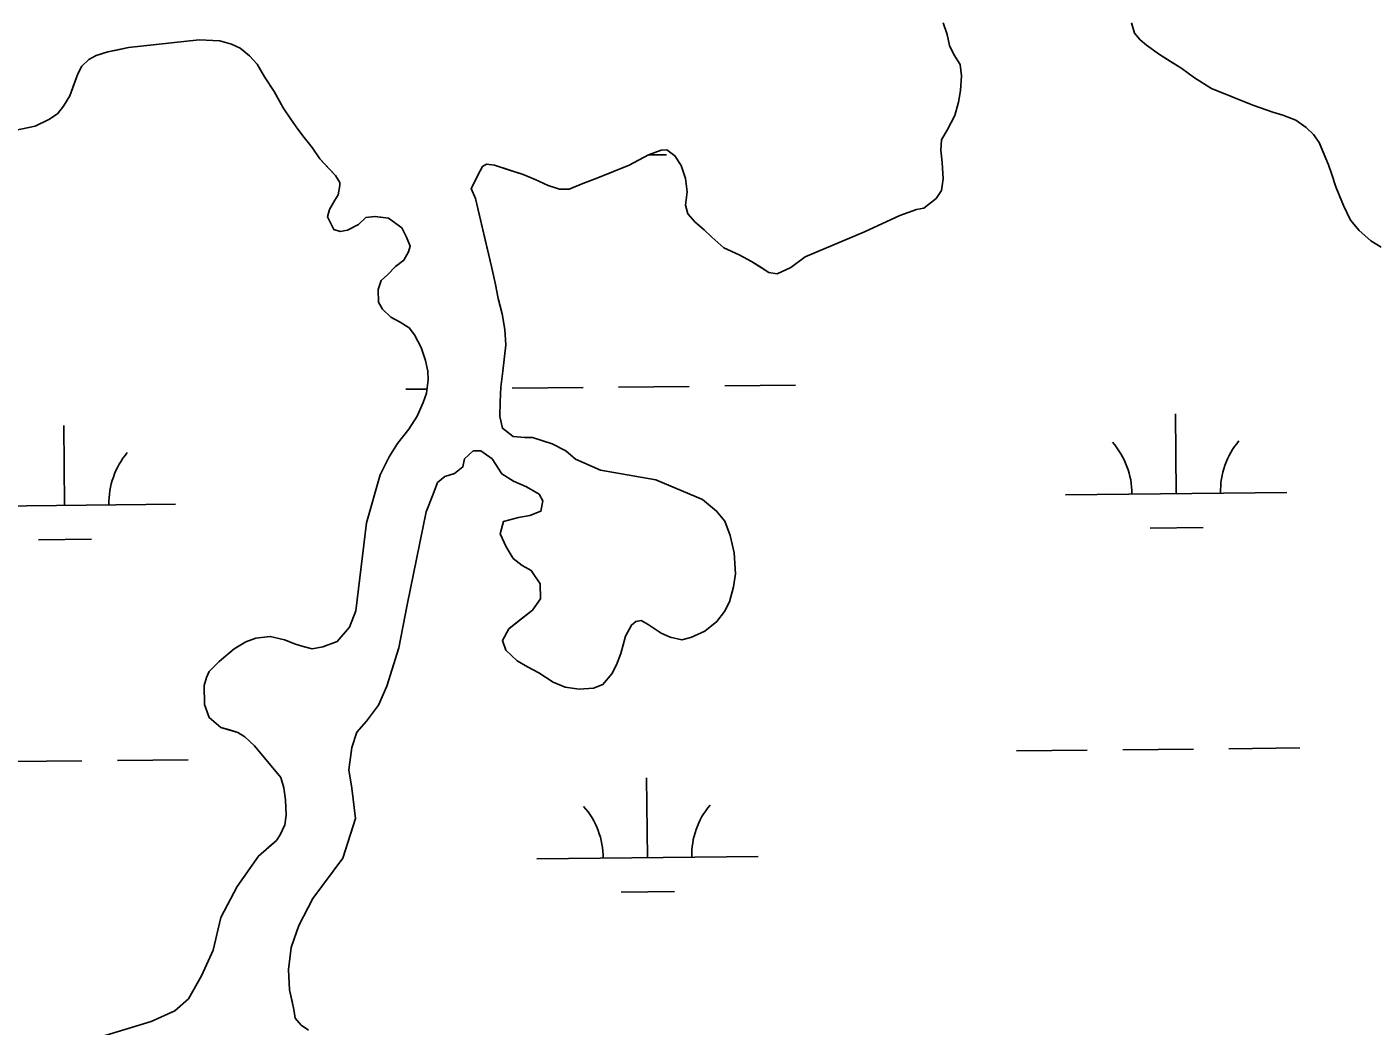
# Model space of a CAD drawing. Extents: x 3734862 to 3772949, y 391520 to 417239.
# Drawn here: x 3754211 to 3754819, y 414076 to 414527 of the extents above; entities that cross this region are included whole.
import ezdxf

# ---------------------------------------------------------------- set-up
doc = ezdxf.new("R2010")
doc.units = 0
doc.layers.add('V-TOPO-SHOR', color=7, linetype='Continuous')
doc.layers.add('V-WETL-SWMP', color=7, linetype='Continuous')

msp = doc.modelspace()

# ---------------------------------------------------------------- linework, layer by layer
at = {"layer": 'V-TOPO-SHOR'}
for points in [[(3754624.81, 414528.99), (3754626.6, 414523.74), (3754627.61, 414518.68), (3754629.58, 414514.6), (3754632.34, 414510.14), (3754632.96, 414505.08), (3754632.61, 414498.45), (3754631.67, 414493.19), (3754629.96, 414487.14), (3754626.68, 414480.88), (3754623.98, 414476.19), (3754623.63, 414471.51), (3754624.25, 414465.86), (3754624.69, 414458.46), (3754623.94, 414453.2), (3754621.62, 414449.68), (3754616, 414445.35), (3754612.69, 414444.75), (3754605.12, 414441.97), (3754589.19, 414434.66), (3754562.37, 414423.39), (3754555.98, 414418.47), (3754549.76, 414415.71), (3754546.06, 414416.26), (3754542.34, 414418.58), (3754538.23, 414421.28), (3754532.56, 414424.17), (3754525.72, 414427.43), (3754520.23, 414432.27), (3754516.9, 414435.56), (3754512.79, 414439.04), (3754509.45, 414442.72), (3754508.45, 414446.61), (3754509.2, 414452.66), (3754508.38, 414458.69), (3754506.39, 414464.52), (3754503.63, 414468.98), (3754499.92, 414471.69), (3754497.38, 414471.48), (3754491.75, 414469.3), (3754483.01, 414464.76), (3754468.83, 414459.02), (3754462.02, 414456.44)], [(3754822.53, 414427.71), (3754817.83, 414430.6), (3754812.54, 414435.25), (3754808.61, 414439.9), (3754805.45, 414446.51), (3754803.66, 414450.79), (3754802.08, 414454.87), (3754800.29, 414460.51), (3754798.7, 414464.79), (3754796.32, 414470.62), (3754794.54, 414474.9), (3754791.98, 414478.59), (3754788.65, 414481.68), (3754783.95, 414484.97), (3754778.09, 414487.27), (3754773.59, 414488.61), (3754764.6, 414491.86), (3754745.84, 414499.35), (3754738.21, 414504.17), (3754732.52, 414508.42), (3754727.44, 414511.51), (3754722.35, 414514.6), (3754716.47, 414518.85), (3754713.73, 414521.36), (3754711.18, 414524.27), (3754709.78, 414528.94)], [(3754239.06, 414512.47), (3754242.36, 414514.24), (3754247.61, 414515.83), (3754252.27, 414516.83), (3754256.94, 414517.84), (3754288.84, 414521.35), (3754298.19, 414520.83), (3754303.46, 414519.3), (3754307.36, 414517.58), (3754311.48, 414514.1), (3754315, 414510.23), (3754318.35, 414504.6), (3754322.68, 414498.01), (3754326.81, 414490.64), (3754330.15, 414485.41), (3754333.3, 414480.95), (3754336.24, 414477.27), (3754339.78, 414472.62), (3754343.31, 414467.58), (3754347.04, 414463.52), (3754350.37, 414460.03), (3754352.34, 414456.93), (3754352.35, 414455.57), (3754351.6, 414451.28), (3754350.05, 414448.94), (3754347.74, 414444.64), (3754346.79, 414441.32), (3754349.55, 414435.69), (3754352.48, 414434.74), (3754355.79, 414435.34), (3754360.83, 414437.91), (3754364.12, 414441.04), (3754368.2, 414441.46), (3754374.25, 414440.72), (3754380.31, 414436.48), (3754382.48, 414432.21), (3754384.06, 414428.13), (3754383.3, 414425.59), (3754381.18, 414421.88), (3754377.5, 414418.94), (3754373.83, 414415.21), (3754370.92, 414412.66), (3754369.58, 414408.57), (3754369.82, 414402.92), (3754371.59, 414399.62), (3754375.31, 414396.15), (3754379.61, 414393.84), (3754383.71, 414391.33), (3754386.07, 414388.04), (3754389.03, 414382.41), (3754390.02, 414379.69), (3754391.01, 414376.58), (3754392.02, 414371.72), (3754392.23, 414367.83), (3754391.5, 414361.79), (3754389.97, 414357.5), (3754387.28, 414351.45), (3754383.43, 414345.58), (3754378.4, 414339.12), (3754374.55, 414333.06), (3754370.51, 414324.86), (3754364.42, 414303.21), (3754359.62, 414263.47), (3754356.75, 414256.05), (3754351.14, 414249.59), (3754344.73, 414247.21), (3754339.87, 414246.4), (3754335.77, 414247.35), (3754332.26, 414248.49), (3754327.38, 414250.41), (3754320.95, 414251.92), (3754314.34, 414251.1), (3754309.87, 414249.52), (3754304.63, 414246.37), (3754297.85, 414240.68), (3754293.41, 414236.17), (3754292.06, 414233.44), (3754291.11, 414229.73), (3754291.17, 414221.17), (3754293.35, 414215.34), (3754298.63, 414210.9), (3754302.53, 414209.75), (3754306.24, 414208.61), (3754309.37, 414206.68), (3754313.87, 414202.62), (3754325.64, 414188.29), (3754327.04, 414183.63), (3754327.85, 414178.18), (3754328.09, 414171.18), (3754327.53, 414166.89), (3754325.42, 414162.4), (3754323.69, 414159.86), (3754319.81, 414156.52), (3754315.55, 414152.79), (3754305.91, 414139.11), (3754298.6, 414125.04), (3754295.19, 414110.23), (3754289.81, 414098.7), (3754284.04, 414088.35), (3754277.84, 414082.86), (3754267.17, 414078.12)], [(3754205.4, 414480.32), (3754214.73, 414482.33), (3754220.94, 414485.29), (3754224.82, 414487.84), (3754227.52, 414491.37), (3754230.41, 414496.06), (3754232.51, 414501.91), (3754234.04, 414506.01), (3754235.77, 414509.33), (3754239.06, 414512.47)], [(3754462.02, 414456.44), (3754455.81, 414453.87), (3754451.52, 414453.84), (3754446.44, 414455.56), (3754440.58, 414458.25), (3754435.11, 414460.55), (3754428.48, 414462.66), (3754422.23, 414464.76), (3754418.52, 414465.12), (3754416.77, 414464.14), (3754415.62, 414462.18), (3754411.58, 414454.17), (3754413.56, 414449.7), (3754417.96, 414431.03), (3754420.77, 414418.97), (3754422.57, 414410.8), (3754423.78, 414404.57), (3754425.58, 414397.57), (3754426.79, 414390.56), (3754427.23, 414383.55), (3754425.94, 414371.66), (3754425.02, 414364.44), (3754424.67, 414357.82), (3754424.52, 414351.19), (3754425.72, 414345.94), (3754430.61, 414342.27), (3754435.88, 414341.72), (3754439.38, 414341.74), (3754448.17, 414338.88), (3754454.42, 414335.8), (3754458.73, 414331.93), (3754470.07, 414326.94), (3754495.03, 414322.62), (3754516.13, 414313.79), (3754522.39, 414308.57), (3754526.13, 414303.92), (3754528.5, 414297.51), (3754530.31, 414289.73), (3754530.96, 414280.18), (3754530.02, 414274.33), (3754528.31, 414267.5), (3754526, 414263.2), (3754522.52, 414258.7), (3754517.09, 414254.38), (3754510.88, 414251.42), (3754506.79, 414250.42), (3754501.53, 414251.55), (3754497.42, 414253.47), (3754491.55, 414257.33), (3754488.43, 414259.06), (3754485.9, 414258.66), (3754483.96, 414257.09), (3754481.26, 414252), (3754479.17, 414244.2), (3754477.25, 414239.12), (3754475.14, 414235.02), (3754471.08, 414230.31), (3754466.8, 414228.53), (3754460.38, 414228.1), (3754454.13, 414229.04), (3754448.67, 414231.34), (3754442.21, 414235.58), (3754437.13, 414238.28), (3754432.43, 414240.98), (3754427.34, 414245.81), (3754425.75, 414250.09), (3754428.64, 414255.37), (3754432.52, 414258.51), (3754439.3, 414263.81), (3754442.97, 414268.9), (3754442.73, 414275.72), (3754438.79, 414281.73), (3754434.69, 414284.04), (3754430.58, 414287.14), (3754427.43, 414292.37), (3754424.66, 414298.2), (3754426.18, 414303.86), (3754432.99, 414305.66), (3754438.05, 414306.47), (3754443.1, 414308.45), (3754444.05, 414313.13), (3754442.27, 414316.24), (3754436.6, 414319.51), (3754430.74, 414322.01), (3754425.46, 414325.29), (3754421.13, 414332.08), (3754416.04, 414335.75), (3754412.54, 414335.72), (3754408.66, 414332.19), (3754407.91, 414328.49), (3754404.03, 414325.54), (3754399.75, 414324.15), (3754396.46, 414321.4), (3754394.54, 414316.13), (3754391.28, 414308.12), (3754382.79, 414266.18), (3754379.02, 414246.87), (3754373.48, 414229.49), (3754369.83, 414220.9), (3754364.42, 414213.65), (3754359.97, 414208.75)], [(3754359.97, 414208.75), (3754357.68, 414201.73), (3754356.38, 414191.78), (3754357.8, 414183.41), (3754359.45, 414169.79), (3754353.72, 414151.82), (3754340.2, 414133.62), (3754333.85, 414121.5), (3754330.4, 414111.54), (3754329.1, 414101.6), (3754329.55, 414092.45), (3754330.75, 414087.19), (3754331.56, 414083.49), (3754332.17, 414079.6), (3754334.91, 414076.5), (3754338.24, 414074.19)], [(3754267.17, 414078.12), (3754244.83, 414071.35)]]:
    msp.add_lwpolyline(points, dxfattribs=at)
at = {"layer": 'V-WETL-SWMP'}
for p, q in [((3754491.76, 414469.3), (3754499.87, 414469.39)), ((3754430.13, 414364), (3754462.13, 414364.34)), ((3754478.13, 414364.51), (3754510.13, 414364.85)), ((3754526.13, 414365.02), (3754558.13, 414365.36)), ((3754382.14, 414363.5), (3754391.72, 414363.6)), ((3754729.97, 414316.43), (3754729.59, 414352.42)), ((3754228.09, 414311.12), (3754227.71, 414347.12)), ((3754679.97, 414315.9), (3754779.97, 414316.95)), ((3754178.09, 414310.6), (3754278.09, 414311.65)), ((3754718.13, 414300.87), (3754742.13, 414301.12)), ((3754216.25, 414295.57), (3754240.25, 414295.82)), ((3754657.78, 414200.22), (3754689.78, 414200.56)), ((3754705.78, 414200.73), (3754737.78, 414201.07)), ((3754753.78, 414201.24), (3754785.78, 414201.58)), ((3754203.9, 414195.43), (3754235.9, 414195.77)), ((3754251.9, 414195.94), (3754283.9, 414196.28)), ((3754491.22, 414152.03), (3754490.84, 414188.03)), ((3754441.22, 414151.5), (3754541.22, 414152.56)), ((3754479.38, 414136.48), (3754503.38, 414136.73))]:
    msp.add_line(p, q, dxfattribs=at)
for points in [[(3754508.45, 414446.61), (3754509.45, 414442.72), (3754512.79, 414439.04), (3754516.9, 414435.56), (3754520.23, 414432.27), (3754525.72, 414427.43), (3754532.56, 414424.17), (3754538.23, 414421.28), (3754546.05, 414416.27), (3754549.76, 414415.71), (3754555.98, 414418.47), (3754562.37, 414423.38), (3754589.19, 414434.66), (3754605.11, 414441.97), (3754612.69, 414444.75), (3754616, 414445.35), (3754621.62, 414449.68), (3754623.94, 414453.2), (3754624.69, 414458.46), (3754624.25, 414465.86), (3754623.63, 414471.51), (3754623.99, 414476.19), (3754626.68, 414480.88), (3754629.96, 414487.14), (3754631.67, 414493.19), (3754632.61, 414498.45), (3754632.96, 414505.08), (3754632.34, 414510.14), (3754629.58, 414514.6), (3754627.61, 414518.68), (3754626.6, 414523.74), (3754624.81, 414528.99)], [(3754709.78, 414528.94), (3754711.17, 414524.27), (3754713.73, 414521.36), (3754716.47, 414518.85), (3754722.35, 414514.6), (3754732.53, 414508.42), (3754738.21, 414504.17), (3754745.84, 414499.35), (3754764.6, 414491.86), (3754773.59, 414488.61), (3754778.09, 414487.27), (3754783.95, 414484.97), (3754788.65, 414481.69), (3754791.98, 414478.59), (3754794.54, 414474.9), (3754798.7, 414464.79), (3754800.29, 414460.51), (3754802.08, 414454.87), (3754805.45, 414446.51), (3754808.61, 414439.9), (3754812.54, 414435.25), (3754817.83, 414430.6), (3754822.53, 414427.71)], [(3754205.4, 414480.32), (3754214.73, 414482.33), (3754220.94, 414485.29), (3754224.82, 414487.84), (3754227.52, 414491.37), (3754230.41, 414496.06), (3754234.04, 414506.01), (3754235.77, 414509.33), (3754239.06, 414512.47), (3754242.36, 414514.24), (3754247.61, 414515.83), (3754256.94, 414517.84), (3754288.85, 414521.35), (3754298.19, 414520.83), (3754303.46, 414519.3), (3754307.36, 414517.58), (3754311.48, 414514.1), (3754315, 414510.23), (3754318.35, 414504.6), (3754322.68, 414498.01), (3754326.81, 414490.64), (3754330.15, 414485.41), (3754333.3, 414480.95), (3754336.24, 414477.27), (3754339.78, 414472.62), (3754343.31, 414467.58), (3754350.37, 414460.03), (3754352.34, 414456.93), (3754352.35, 414455.57), (3754351.59, 414451.28), (3754350.05, 414448.93), (3754347.74, 414444.64), (3754346.79, 414441.32), (3754349.55, 414435.69), (3754352.48, 414434.74), (3754355.79, 414435.34), (3754360.83, 414437.91), (3754364.12, 414441.04), (3754368.21, 414441.46), (3754374.25, 414440.72), (3754380.31, 414436.48), (3754382.48, 414432.21), (3754384.06, 414428.13), (3754383.3, 414425.59), (3754381.18, 414421.88), (3754377.5, 414418.94), (3754373.83, 414415.21), (3754370.92, 414412.66), (3754369.58, 414408.57), (3754369.82, 414402.92), (3754371.59, 414399.62), (3754375.31, 414396.14), (3754379.61, 414393.84), (3754383.71, 414391.33), (3754386.07, 414388.04), (3754389.03, 414382.41), (3754390.02, 414379.69), (3754391.01, 414376.58), (3754392.02, 414371.72), (3754392.24, 414367.83), (3754391.5, 414361.79), (3754389.97, 414357.5), (3754387.28, 414351.44), (3754383.42, 414345.58), (3754378.4, 414339.12), (3754374.55, 414333.06), (3754370.51, 414324.86), (3754364.42, 414303.21), (3754359.62, 414263.47), (3754356.75, 414256.05), (3754351.14, 414249.59), (3754344.73, 414247.21)], [(3754394.54, 414316.13), (3754396.46, 414321.4), (3754399.75, 414324.15), (3754404.03, 414325.54), (3754407.91, 414328.49), (3754408.66, 414332.19), (3754412.54, 414335.72), (3754416.04, 414335.75), (3754421.13, 414332.08), (3754425.46, 414325.29), (3754430.74, 414322.01), (3754436.6, 414319.51), (3754442.27, 414316.24), (3754444.05, 414313.13), (3754443.1, 414308.45), (3754438.05, 414306.47), (3754432.99, 414305.66), (3754426.18, 414303.86), (3754424.66, 414298.2), (3754427.43, 414292.38), (3754430.58, 414287.14), (3754434.69, 414284.04), (3754438.79, 414281.73), (3754442.73, 414275.72), (3754442.97, 414268.9), (3754439.3, 414263.81), (3754428.64, 414255.37), (3754425.75, 414250.09), (3754427.34, 414245.81), (3754432.43, 414240.98), (3754437.13, 414238.28), (3754442.21, 414235.58), (3754448.67, 414231.34), (3754454.14, 414229.04), (3754460.38, 414228.1), (3754466.8, 414228.53), (3754471.08, 414230.31), (3754475.14, 414235.02), (3754477.25, 414239.12), (3754479.17, 414244.2), (3754481.26, 414252.01), (3754483.96, 414257.09), (3754485.9, 414258.66), (3754488.43, 414259.06), (3754491.55, 414257.33), (3754497.42, 414253.47), (3754501.53, 414251.55), (3754506.79, 414250.42), (3754510.88, 414251.42), (3754517.09, 414254.38), (3754522.52, 414258.7), (3754526, 414263.2), (3754528.31, 414267.5), (3754530.02, 414274.33), (3754530.96, 414280.18), (3754530.31, 414289.73), (3754528.51, 414297.51), (3754526.13, 414303.92), (3754522.4, 414308.57), (3754516.13, 414313.79), (3754495.03, 414322.62), (3754470.06, 414326.94), (3754458.73, 414331.93), (3754454.42, 414335.8), (3754448.17, 414338.88), (3754439.38, 414341.74), (3754435.88, 414341.72), (3754430.61, 414342.27), (3754425.72, 414345.94), (3754424.52, 414351.19), (3754424.67, 414357.82), (3754425.02, 414364.44), (3754425.94, 414371.66), (3754427.23, 414383.55), (3754426.79, 414390.56), (3754425.58, 414397.57), (3754423.78, 414404.57), (3754422.57, 414410.79), (3754420.77, 414418.97), (3754413.56, 414449.7), (3754411.58, 414454.17), (3754415.62, 414462.18), (3754416.77, 414464.14), (3754418.52, 414465.12), (3754422.23, 414464.76), (3754435.11, 414460.55), (3754440.58, 414458.25), (3754446.44, 414455.56), (3754451.52, 414453.84), (3754455.81, 414453.87), (3754462.02, 414456.44), (3754468.83, 414459.02), (3754483.01, 414464.76), (3754491.75, 414469.3), (3754497.38, 414471.48), (3754499.92, 414471.69), (3754503.63, 414468.98), (3754506.39, 414464.52), (3754508.38, 414458.69), (3754509.19, 414452.65), (3754508.45, 414446.61)], [(3754338.24, 414074.19), (3754334.91, 414076.5), (3754332.17, 414079.6), (3754331.56, 414083.49), (3754329.55, 414092.44), (3754329.1, 414101.6), (3754330.4, 414111.54), (3754333.84, 414121.5), (3754340.2, 414133.62), (3754353.72, 414151.83), (3754359.45, 414169.79), (3754357.8, 414183.41), (3754356.38, 414191.78), (3754357.68, 414201.73), (3754359.97, 414208.75), (3754364.42, 414213.65), (3754369.83, 414220.9), (3754373.48, 414229.49), (3754379.02, 414246.86), (3754382.79, 414266.18), (3754391.28, 414308.12), (3754394.54, 414316.13)], [(3754344.73, 414247.21), (3754339.87, 414246.4), (3754335.77, 414247.35), (3754332.26, 414248.49), (3754327.38, 414250.41), (3754320.95, 414251.92), (3754314.34, 414251.1), (3754309.87, 414249.52), (3754304.63, 414246.37), (3754297.85, 414240.68), (3754293.41, 414236.17), (3754292.06, 414233.44), (3754291.11, 414229.73), (3754291.17, 414221.17), (3754293.35, 414215.34), (3754298.63, 414210.9), (3754306.24, 414208.61), (3754309.37, 414206.68), (3754313.87, 414202.62), (3754325.64, 414188.29), (3754327.04, 414183.63), (3754327.85, 414178.18), (3754328.09, 414171.18), (3754327.53, 414166.89), (3754325.42, 414162.4), (3754323.68, 414159.86), (3754315.55, 414152.8), (3754305.91, 414139.11), (3754298.6, 414125.04), (3754295.19, 414110.23), (3754289.81, 414098.7), (3754284.04, 414088.35), (3754277.85, 414082.86), (3754267.17, 414078.12), (3754244.82, 414071.35)]]:
    msp.add_lwpolyline(points, dxfattribs=at)
for centre, start, end in [((3754785.2, 414317.48), 139.83336, 181.37702), ((3754283.32, 414312.18), 139.83336, 181.37702), ((3754674.72, 414316.32), 359.83336, 41.37702), ((3754546.45, 414153.09), 139.83336, 181.37702), ((3754435.97, 414151.92), 359.83336, 41.37702)]:
    msp.add_arc(centre, 35.25, start, end, dxfattribs=at)

doc.saveas('drawing.dxf')
